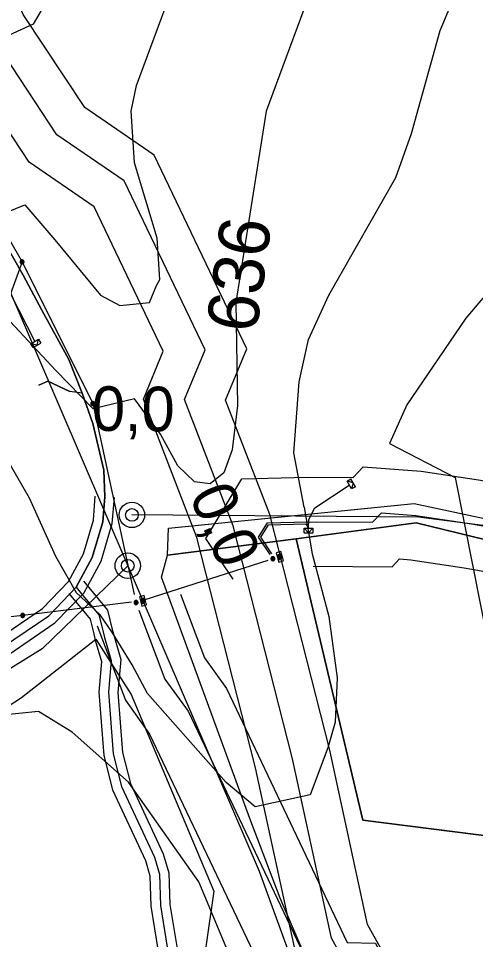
# Model space of a CAD drawing. Extents: x -709418 to -703832, y -1161719 to -1157826.
# Drawn here: x -707032.1 to -706960.2, y -1160731.8 to -1160586.9 of the extents above; entities that cross this region are included whole.
import ezdxf

# ---------------------------------------------------------------- set-up
doc = ezdxf.new("R2010")
doc.units = 0
for name, color, linetype in [('102_obvod PÚ', 7, 'Continuous'), ('110_silnice II. třídy a III. třídy', 7, 'Continuous'), ('120_vrstevnice hlavní', 7, 'Continuous'), ('121_vrstevnice hlavní_popis', 7, 'Continuous'), ('122_vrstevnice základní', 7, 'Continuous'), ('206_TTP_KN', 7, 'Continuous'), ('210_ostatní plocha_KN', 7, 'Continuous'), ('301_polní cesta_stav', 7, 'Continuous'), ('311_polní cesta_staničení', 7, 'Continuous'), ('501_vodní tok', 7, 'Continuous'), ('708_el NN nadzemní a podzemní_ E.ON', 7, 'Continuous'), ('717_elektronická komunikace O2', 7, 'Continuous'), ('735_OP sítí TI', 7, 'Continuous'), ('Trasa-Hlavni  staniceni', 7, 'Continuous')]:
    doc.layers.add(name, color=color, linetype=linetype)

# ---------------------------------------------------------------- blocks, each defined once
blk = doc.blocks.new('Elektro - Implicitní$0$NN4601')
for points in [[(0.63, 0), (0.62, 0.07), (0.61, 0.13), (0.6, 0.2), (0.57, 0.26), (0.54, 0.32), (0.51, 0.37), (0.47, 0.42), (0.42, 0.47), (0.37, 0.51), (0.31, 0.55), (0.25, 0.58), (0.19, 0.6), (0.13, 0.62), (0.06, 0.63), (0, 0.63), (-0.07, 0.63), (-0.13, 0.62), (-0.2, 0.6), (-0.26, 0.58), (-0.32, 0.55), (-0.37, 0.51), (-0.42, 0.47), (-0.47, 0.42), (-0.51, 0.37), (-0.55, 0.32), (-0.58, 0.26), (-0.6, 0.2), (-0.62, 0.13), (-0.63, 0.07), (-0.63, 0), (-0.63, -0.07), (-0.62, -0.13), (-0.6, -0.19), (-0.58, -0.26), (-0.55, -0.31), (-0.51, -0.37), (-0.47, -0.42), (-0.42, -0.47), (-0.37, -0.51), (-0.32, -0.54), (-0.26, -0.57), (-0.2, -0.6), (-0.13, -0.62), (-0.07, -0.63), (0, -0.63), (0.06, -0.63), (0.13, -0.62), (0.19, -0.6), (0.25, -0.57), (0.31, -0.54), (0.37, -0.51), (0.42, -0.47), (0.47, -0.42), (0.51, -0.37), (0.54, -0.31), (0.57, -0.26), (0.6, -0.19), (0.61, -0.13), (0.62, -0.07), (0.63, 0)], [(0.47, 0), (0.47, 0.05), (0.46, 0.1), (0.45, 0.15), (0.43, 0.19), (0.41, 0.24), (0.38, 0.28), (0.35, 0.32), (0.31, 0.35), (0.28, 0.38), (0.23, 0.41), (0.19, 0.43), (0.14, 0.45), (0.1, 0.46), (0.05, 0.47), (0, 0.47), (-0.05, 0.47), (-0.1, 0.46), (-0.15, 0.45), (-0.19, 0.43), (-0.24, 0.41), (-0.28, 0.38), (-0.32, 0.35), (-0.35, 0.32), (-0.38, 0.28), (-0.41, 0.24), (-0.43, 0.19), (-0.45, 0.15), (-0.46, 0.1), (-0.47, 0.05), (-0.47, 0), (-0.47, -0.05), (-0.46, -0.1), (-0.45, -0.15), (-0.43, -0.19), (-0.41, -0.24), (-0.38, -0.28), (-0.35, -0.32), (-0.32, -0.35), (-0.28, -0.38), (-0.24, -0.41), (-0.19, -0.43), (-0.15, -0.45), (-0.1, -0.46), (-0.05, -0.47), (0, -0.47), (0.05, -0.47), (0.1, -0.46), (0.14, -0.45), (0.19, -0.43), (0.23, -0.41), (0.28, -0.38), (0.31, -0.35), (0.35, -0.32), (0.38, -0.28), (0.41, -0.24), (0.43, -0.19), (0.45, -0.15), (0.46, -0.1), (0.47, -0.05), (0.47, 0)], [(0.31, 0), (0.31, 0.03), (0.31, 0.07), (0.3, 0.1), (0.29, 0.13), (0.27, 0.16), (0.25, 0.19), (0.23, 0.21), (0.21, 0.23), (0.18, 0.26), (0.15, 0.27), (0.13, 0.29), (0.09, 0.3), (0.06, 0.31), (0.03, 0.31), (0, 0.32), (-0.04, 0.31), (-0.07, 0.31), (-0.1, 0.3), (-0.13, 0.29), (-0.16, 0.27), (-0.19, 0.26), (-0.21, 0.23), (-0.24, 0.21), (-0.26, 0.19), (-0.28, 0.16), (-0.29, 0.13), (-0.3, 0.1), (-0.31, 0.07), (-0.32, 0.03), (-0.32, 0), (-0.32, -0.03), (-0.31, -0.06), (-0.3, -0.1), (-0.29, -0.13), (-0.28, -0.16), (-0.26, -0.18), (-0.24, -0.21), (-0.21, -0.23), (-0.19, -0.25), (-0.16, -0.27), (-0.13, -0.29), (-0.1, -0.3), (-0.07, -0.31), (-0.04, -0.31), (0, -0.31), (0.03, -0.31), (0.06, -0.31), (0.09, -0.3), (0.13, -0.29), (0.15, -0.27), (0.18, -0.25), (0.21, -0.23), (0.23, -0.21), (0.25, -0.18), (0.27, -0.16), (0.29, -0.13), (0.3, -0.1), (0.31, -0.06), (0.31, -0.03), (0.31, 0)], [(0.15, 0), (0.15, 0.02), (0.15, 0.03), (0.15, 0.05), (0.14, 0.06), (0.13, 0.08), (0.13, 0.09), (0.11, 0.11), (0.1, 0.12), (0.09, 0.13), (0.08, 0.14), (0.06, 0.14), (0.05, 0.15), (0.03, 0.15), (0.01, 0.16), (0, 0.16), (-0.02, 0.16), (-0.04, 0.15), (-0.05, 0.15), (-0.07, 0.14), (-0.08, 0.14), (-0.09, 0.13), (-0.11, 0.12), (-0.12, 0.11), (-0.13, 0.09), (-0.14, 0.08), (-0.15, 0.06), (-0.15, 0.05), (-0.16, 0.03), (-0.16, 0.02), (-0.16, 0), (-0.16, -0.02), (-0.16, -0.03), (-0.15, -0.05), (-0.15, -0.06), (-0.14, -0.08), (-0.13, -0.09), (-0.12, -0.1), (-0.11, -0.12), (-0.09, -0.13), (-0.08, -0.14), (-0.07, -0.14), (-0.05, -0.15), (-0.04, -0.15), (-0.02, -0.16), (0, -0.16), (0.01, -0.16), (0.03, -0.15), (0.05, -0.15), (0.06, -0.14), (0.08, -0.14), (0.09, -0.13), (0.1, -0.12), (0.11, -0.1), (0.13, -0.09), (0.13, -0.08), (0.14, -0.06), (0.15, -0.05), (0.15, -0.03), (0.15, -0.02), (0.15, 0)]]:
    blk.add_lwpolyline(points)
blk = doc.blocks.new('Elektro - Implicitní$0$NN6301')
for points in [[(0, -0.7), (-0.7, 0)], [(-0.7, -0.7), (-0.7, 0), (0.7, 0), (0.7, -0.7)], [(-0.7, -0.7), (0.7, -0.7)], [(0, -0.7), (0.7, 0)]]:
    blk.add_lwpolyline(points)
blk = doc.blocks.new('Elektro - Implicitní$0$NN6201')
for points in [[(0.75, 0), (-0.75, 0)], [(-0.75, 0), (-0.75, -0.75)], [(0.75, -0.75), (0.75, 0)], [(-0.75, -0.75), (0.75, -0.75)], [(0.37, -0.18), (-0.38, -0.18)], [(-0.38, -0.18), (-0.38, -0.56)], [(-0.38, -0.56), (0.37, -0.56)], [(0.32, -0.23), (-0.33, -0.23)], [(-0.33, -0.23), (-0.33, -0.51)], [(-0.33, -0.51), (0.32, -0.51)], [(0.27, -0.27), (-0.28, -0.27)], [(-0.28, -0.27), (-0.28, -0.46)], [(-0.28, -0.46), (0.27, -0.46)], [(0.23, -0.32), (-0.23, -0.32)], [(-0.23, -0.32), (-0.23, -0.42)], [(-0.23, -0.42), (0.23, -0.42)], [(-0.19, -0.37), (0.19, -0.37)], [(0.23, -0.42), (0.23, -0.32)], [(0.27, -0.46), (0.27, -0.27)], [(0.32, -0.51), (0.32, -0.23)], [(0.37, -0.56), (0.37, -0.18)]]:
    blk.add_lwpolyline(points)
blk = doc.blocks.new('_kolecko-HB')
blk.add_circle((0, 0.002), 0.5)

msp = doc.modelspace()

# ---------------------------------------------------------------- linework, layer by layer
at = {"layer": '102_obvod PÚ'}
for points in [[(-706870.56, -1160883.96), (-706944.84, -1160838.58), (-706921.79, -1160835.97), (-706901.92, -1160768.43), (-706976.61, -1160740.76), (-706985.75, -1160737.19), (-706990.89, -1160725.27), (-706995.67, -1160712.71), (-707009.56, -1160674.77), (-707008.6, -1160671.34), (-707008.48, -1160667.06), (-706969.8, -1160663.21), (-706958.02, -1160665.7), (-706956.95, -1160659.42), (-706958.64, -1160611.14), (-706949.83, -1160580.01)], [(-706988.4, -1160668.77), (-706969.5, -1160666.22), (-706922.01, -1160677.83), (-706910.69, -1160684.76), (-706892.21, -1160700.62), (-706884.54, -1160708.55), (-706915.45, -1160720.91), (-706977.89, -1160712.99), (-706988.4, -1160668.77)], [(-706988.4, -1160668.77), (-706977.89, -1160712.99), (-706915.45, -1160720.91), (-706884.54, -1160708.55), (-706892.21, -1160700.62), (-706910.69, -1160684.76), (-706922.01, -1160677.83), (-706969.5, -1160666.22), (-706988.4, -1160668.77)], [(-707048.21, -1160704.45), (-707031.59, -1160693.68), (-707019.9, -1160684.54), (-707014.32, -1160693.26), (-707001.31, -1160724.16), (-707005.22, -1160751.16), (-707009.34, -1160768.26), (-707025.89, -1160772.6), (-707027.13, -1160765.46), (-707047.54, -1160769.57)]]:
    msp.add_lwpolyline(points, dxfattribs=at)
at = {"layer": '110_silnice II. třídy a III. třídy'}
msp.add_lwpolyline([(-707043.95, -1160605.36), (-707014.87, -1160672.98), (-707028.32, -1160686.05), (-707048.83, -1160698.73)], dxfattribs=at)
at = {"layer": '120_vrstevnice hlavní'}
for points in [[(-706863.47, -1160456.24), (-706885.92, -1160496.8), (-706889.39, -1160506.06), (-706892.57, -1160523.7), (-706896.62, -1160536.72), (-706901.83, -1160545.25), (-706924.11, -1160568.83), (-706929.6, -1160578.38), (-706938.28, -1160600.07), (-706952.6, -1160621.77), (-706954.92, -1160626.11), (-706961.71, -1160634.07), (-706970.97, -1160647.66), (-706973.72, -1160653.74), (-706963.38, -1160659.12)], [(-706963.38, -1160659.12), (-706957.95, -1160686.57), (-706957.09, -1160694.09), (-706954.19, -1160709.14), (-706953.61, -1160716.66), (-706953.76, -1160731.7), (-706956.07, -1160747.03), (-706959.83, -1160762.08), (-706963.45, -1160769.6), (-706969.53, -1160775.96), (-706972.85, -1160777.84), (-706976.61, -1160778.57), (-706984.13, -1160778.57), (-706989.34, -1160777.26), (-706992.56, -1160775.37), (-706996.28, -1160771.62), (-706997.44, -1160767.86), (-706996.14, -1160752.82), (-706996.74, -1160745.15), (-706998.43, -1160735.2), (-707003.72, -1160722.71), (-707014.77, -1160707), (-707023.62, -1160699.16)], [(-707023.62, -1160699.16), (-707028.9, -1160695.89), (-707035.14, -1160696.56), (-707038.9, -1160689.77), (-707049.51, -1160686.72), (-707065.71, -1160686.28), (-707077.86, -1160687.44), (-707085.96, -1160689.32), (-707098.11, -1160693.52), (-707106.21, -1160697.28), (-707118.36, -1160704.07), (-707123.33, -1160706.91), (-707129.34, -1160709.92), (-707136.11, -1160714.06), (-707134.98, -1160726.48), (-707146.27, -1160736.26), (-707161.76, -1160747.03), (-707168.27, -1160752.24), (-707203.12, -1160786.67), (-707210.07, -1160795.63), (-707216, -1160804.89), (-707222.07, -1160818.78), (-707227.72, -1160837.29), (-707235.38, -1160869.69)]]:
    msp.add_lwpolyline(points, dxfattribs=at)
at = {"layer": '122_vrstevnice základní'}
for points in [[(-706892.32, -1160393.4), (-706913.26, -1160414.93), (-706931.48, -1160436.48), (-706932.5, -1160437.49), (-706935.24, -1160440.68), (-706945.22, -1160457.31), (-706947.97, -1160462.08), (-706952.31, -1160470.04), (-706961.71, -1160483.2), (-706968.37, -1160491.45), (-706978.49, -1160509.38), (-706999.47, -1160526.02), (-707006.84, -1160534.26), (-707014.51, -1160546.85), (-707018.27, -1160555.52), (-707020.44, -1160562.47), (-707023.73, -1160573.8), (-707026.5, -1160582.22), (-707029.73, -1160587.82), (-707033.64, -1160589.59)], [(-707202.75, -1160439.76), (-707206.16, -1160467.73), (-707205.73, -1160497.09), (-707202.26, -1160519.36), (-707197.34, -1160533.54), (-707169.57, -1160595.45), (-707165.08, -1160602.39), (-707157.27, -1160611.07), (-707152.21, -1160614.54), (-707147.87, -1160615.84), (-707134.85, -1160617.29), (-707107.95, -1160614.39), (-707092.33, -1160615.12), (-707085.39, -1160615.99), (-707068.03, -1160621.77), (-707054.14, -1160629.29), (-707048.5, -1160634.21), (-707042.28, -1160642.46), (-707038.17, -1160648.81), (-707030.4, -1160662.33), (-707026.22, -1160671.5), (-707022.98, -1160677.17), (-707019.22, -1160680.7)], [(-706899.76, -1160452.06), (-706910.51, -1160468.3), (-706922.66, -1160485.23), (-706932.06, -1160494.05), (-706940.31, -1160506.49), (-706943.78, -1160514.16), (-706951.44, -1160526.59), (-706957.81, -1160534.41), (-706967.64, -1160548.29), (-706979.79, -1160569.12), (-706984.57, -1160578.38), (-706993.1, -1160601.52), (-706997.88, -1160631.61), (-706997.59, -1160647.81), (-706998.45, -1160654.75), (-706999.76, -1160658.37), (-707001.93, -1160660.1), (-707004.39, -1160659.8), (-707007, -1160657.28), (-707009.75, -1160652.27), (-707013.82, -1160646.75), (-707020.31, -1160648.31), (-707026.19, -1160642.27), (-707034.76, -1160633.05)], [(-706987.12, -1160663.77), (-706988.75, -1160655.23), (-706987.89, -1160644.05), (-706986.45, -1160637.39), (-706983.27, -1160630.45), (-706972.71, -1160611.94), (-706970.25, -1160604.99), (-706965.76, -1160588.79), (-706961.86, -1160579.54), (-706955.64, -1160570.28), (-706934.52, -1160545.4), (-706924.11, -1160528.62), (-706912.97, -1160506.34), (-706903.86, -1160492.17), (-706896.33, -1160482.05), (-706889.54, -1160469.9), (-706879.41, -1160454.42)], [(-707037.06, -1160618.64), (-707031.06, -1160616.23), (-707026.32, -1160621.76), (-707019.14, -1160630.45), (-707016.1, -1160632.04), (-707011.47, -1160631.61), (-707010.34, -1160628.94), (-707009.83, -1160627.96), (-707010.24, -1160621.48), (-707013.79, -1160609.62), (-707014.36, -1160601.52), (-707013.5, -1160597.47), (-707009.01, -1160585.32)], [(-706987.12, -1160663.77), (-706985.87, -1160671.09), (-706983.24, -1160680.96), (-706981.96, -1160690.62), (-706982.25, -1160697.56), (-706983.41, -1160701.61), (-706986.17, -1160708.99), (-706994.83, -1160710.88), (-706999.4, -1160707.06), (-707011.76, -1160693.08), (-707014.2, -1160688.55), (-707017.27, -1160683.54), (-707019.22, -1160680.7)]]:
    msp.add_lwpolyline(points, dxfattribs=at)
at = {"layer": '206_TTP_KN'}
for points in [[(-706988.4, -1160668.77), (-706969.5, -1160666.22), (-706922.01, -1160677.83), (-706910.69, -1160684.76), (-706892.21, -1160700.62), (-706884.54, -1160708.55), (-706915.45, -1160720.91), (-706977.89, -1160712.99), (-706988.4, -1160668.77)], [(-707234.31, -1160747.78), (-707226.04, -1160743.96), (-707202.13, -1160739.1), (-707165.11, -1160731.2), (-707079.4, -1160713.35), (-707059.84, -1160708.95), (-707048.21, -1160704.45), (-707031.59, -1160693.68), (-707019.9, -1160684.54), (-707014.32, -1160693.26), (-707001.31, -1160724.16), (-707005.22, -1160751.16), (-707009.34, -1160768.26), (-707025.89, -1160772.6), (-707027.13, -1160765.46), (-707047.54, -1160769.57), (-707052.47, -1160770.8), (-707052.65, -1160775.35), (-707110.93, -1160765.08), (-707199.13, -1160753.56), (-707234.31, -1160747.78)]]:
    msp.add_lwpolyline(points, dxfattribs=at)
at = {"layer": '210_ostatní plocha_KN'}
for p, q in [((-706990.2, -1160665.24), (-706969.8, -1160663.21)), ((-706969.8, -1160663.21), (-706958.02, -1160665.7)), ((-707008.48, -1160667.06), (-706990.2, -1160665.24)), ((-707008.6, -1160671.34), (-707008.48, -1160667.06)), ((-706969.5, -1160666.22), (-706988.4, -1160668.77)), ((-706922.01, -1160677.83), (-706969.5, -1160666.22)), ((-707008.6, -1160671.34), (-706988.4, -1160668.77)), ((-706988.4, -1160668.77), (-707008.6, -1160671.34)), ((-706988.4, -1160668.77), (-706977.89, -1160712.99)), ((-707009.56, -1160674.77), (-707008.6, -1160671.34)), ((-706995.67, -1160712.71), (-707009.56, -1160674.77)), ((-706990.89, -1160725.27), (-706995.67, -1160712.71)), ((-706977.89, -1160712.99), (-706915.45, -1160720.91)), ((-706985.75, -1160737.19), (-706990.89, -1160725.27))]:
    msp.add_line(p, q, dxfattribs=at)
at = {"layer": '301_polní cesta_stav'}
for points in [[(-706762.66, -1160716.21), (-706824.23, -1160716.56), (-706856.21, -1160713.46), (-706881.12, -1160704.52), (-706904.85, -1160684.58), (-706937.52, -1160669.46), (-706969.16, -1160665.33), (-707014.22, -1160664.99)], [(-707014.87, -1160672.98), (-706994.22, -1160721), (-706961.92, -1160809.67), (-706922.12, -1160909.06)]]:
    msp.add_lwpolyline(points, dxfattribs=at)
at = {"layer": '311_polní cesta_staničení'}
for centre in [(-707014.22, -1160664.99), (-707014.87, -1160672.98)]:
    msp.add_circle(centre, 2, dxfattribs=at)
at = {"layer": '501_vodní tok'}
msp.add_lwpolyline([(-706899.74, -1160766.65), (-706903.61, -1160765.94), (-706975.16, -1160741.11), (-706979.57, -1160737.43), (-706982.83, -1160731.55), (-706988.94, -1160703.37), (-706998.27, -1160666.73), (-707005.94, -1160646.85), (-707002.71, -1160639.04), (-707015.43, -1160612.48), (-707026.01, -1160605.22), (-707036.64, -1160589.19)], dxfattribs=at)
at = {"layer": '708_el NN nadzemní a podzemní_ E.ON'}
for points in [[(-707045.06, -1160601.77), (-707031.5, -1160625.2), (-707020.38, -1160647.49), (-707013.89, -1160677.53)], [(-707031.5, -1160625.2), (-707033.32, -1160630.25), (-707029.5, -1160637.71)], [(-706992.2, -1160671.1), (-706993.94, -1160668.5), (-706992.75, -1160666.53), (-706986.85, -1160666.37), (-706986.44, -1160667.09), (-706986.39, -1160665.69), (-706985.44, -1160663.9), (-706980.03, -1160660.3)], [(-706992.48, -1160671.22), (-706994.3, -1160668.51), (-706992.92, -1160666.23), (-706986.59, -1160666.06), (-706976.36, -1160666.15), (-706974.99, -1160664.66), (-706969.54, -1160665.08), (-706960.83, -1160666.41), (-706949.53, -1160668.39), (-706940.84, -1160670.65), (-706931.37, -1160673.71), (-706923.1, -1160677.06), (-706917.32, -1160680.3), (-706908.73, -1160686.69), (-706900.24, -1160693.08), (-706893.11, -1160697.91), (-706887.77, -1160700.93), (-706877.8, -1160705.02)], [(-707012.16, -1160678.32), (-706992.79, -1160672.12)], [(-707014.3, -1160678.69), (-707031.4, -1160680.8), (-707054.97, -1160683.36)], [(-707013.11, -1160679.95), (-707009.02, -1160690.81), (-707005.39, -1160695.88), (-706984.83, -1160739.12), (-706980.39, -1160739.22), (-706967.34, -1160767.11), (-706966.57, -1160767.09), (-706971.41, -1160769.3), (-706967.09, -1160779.56), (-706968.59, -1160780.17), (-706968.74, -1160779.76)]]:
    msp.add_lwpolyline(points, dxfattribs=at)
at = {"layer": '717_elektronická komunikace O2'}
for points in [[(-707051.03, -1160593.34), (-707048.82, -1160596.87), (-707047.2, -1160599.46), (-707031.31, -1160627.27), (-707028.4, -1160632.78), (-707024.13, -1160640.54), (-707022.02, -1160645.83)], [(-707018.48, -1160662.14), (-707018.66, -1160657.96), (-707020.35, -1160650.63), (-707022.02, -1160645.83), (-707024.13, -1160640.54), (-707028.4, -1160632.78), (-707031.31, -1160627.27), (-707047.2, -1160599.46), (-707048.82, -1160596.87)], [(-707022.02, -1160645.83), (-707023.96, -1160645.58), (-707027.47, -1160643.96), (-707028.84, -1160644.57)], [(-707028.84, -1160644.57), (-707027.47, -1160643.96), (-707023.96, -1160645.58)], [(-707022.02, -1160645.83), (-707020.35, -1160650.63), (-707018.66, -1160657.96), (-707018.48, -1160662.14), (-707018.8, -1160666.07), (-707020.45, -1160671.7), (-707022.98, -1160676.38)], [(-707067.9, -1160702.84), (-707059.75, -1160700.58), (-707052.53, -1160697.28), (-707042.97, -1160691.46), (-707034.41, -1160685.68), (-707027.3, -1160680.84), (-707022.98, -1160676.38), (-707020.45, -1160671.7), (-707018.8, -1160666.07), (-707018.48, -1160662.14)], [(-707067.9, -1160702.84), (-707059.75, -1160700.58), (-707052.53, -1160697.28), (-707042.97, -1160691.46), (-707034.41, -1160685.68), (-707027.3, -1160680.84), (-707022.98, -1160676.38)], [(-707022.98, -1160676.38), (-707022.13, -1160677.39), (-707019.43, -1160680.68), (-707018.76, -1160683.36), (-707018.53, -1160684.29), (-707017.47, -1160687.89), (-707017.92, -1160692.89), (-707017.17, -1160702.59), (-707015.86, -1160707.72), (-707010.69, -1160718.82), (-707009.89, -1160721.5), (-707009.74, -1160726.39), (-707008.02, -1160736.91)], [(-707022.98, -1160676.38), (-707022.13, -1160677.39), (-707019.43, -1160680.68), (-707018.76, -1160683.36), (-707018.53, -1160684.29)]]:
    msp.add_lwpolyline(points, dxfattribs=at)
at = {"layer": '735_OP sítí TI'}
for points in [[(-706898.65, -1160760.75), (-706902.07, -1160760.12), (-706972.16, -1160735.8), (-706974.87, -1160733.54), (-706977.15, -1160729.41), (-706983.1, -1160702), (-706992.55, -1160664.91), (-706999.48, -1160646.93), (-706996.14, -1160638.86), (-707010.71, -1160608.44), (-707021.65, -1160600.93), (-707031.34, -1160586.32), (-707034.3, -1160579.43)], [(-706900.82, -1160772.55), (-706905.14, -1160771.76), (-706978.16, -1160746.42), (-706984.27, -1160741.31), (-706988.51, -1160733.69), (-706994.78, -1160704.75), (-707004, -1160668.56), (-707012.4, -1160646.77), (-707009.28, -1160639.22), (-707020.14, -1160616.52), (-707030.36, -1160609.51), (-707041.94, -1160592.05)], [(-706998.3, -1160675.12), (-707002.6, -1160668.7), (-706996.93, -1160659.34), (-706986.65, -1160659.06), (-706979.41, -1160659.12), (-706977.84, -1160657.42), (-706968.74, -1160658.12), (-706959.7, -1160659.5), (-706948.04, -1160661.54), (-706938.88, -1160663.93), (-706928.98, -1160667.13), (-706920.06, -1160670.74), (-706913.5, -1160674.41), (-706904.54, -1160681.09), (-706896.17, -1160687.38), (-706889.42, -1160691.96), (-706884.71, -1160694.62), (-706875.38, -1160698.45)], [(-707068.3, -1160701.39), (-707060.27, -1160699.17), (-707053.23, -1160695.95), (-707043.78, -1160690.2), (-707035.25, -1160684.44), (-707028.27, -1160679.69), (-707024.2, -1160675.48), (-707021.84, -1160671.13), (-707020.28, -1160665.8), (-707019.98, -1160662.02)], [(-707067.5, -1160704.29), (-707059.23, -1160701.99), (-707051.83, -1160698.61), (-707042.16, -1160692.72), (-707033.57, -1160686.92), (-707026.33, -1160681.99), (-707021.76, -1160677.28), (-707019.06, -1160672.27), (-707017.32, -1160666.34), (-707016.98, -1160662.26)], [(-706985.73, -1160673.07), (-706973.31, -1160673.18), (-706972.14, -1160671.9), (-706970.34, -1160672.04), (-706961.96, -1160673.32), (-706951.02, -1160675.24), (-706942.8, -1160677.37), (-706933.76, -1160680.29), (-706926.14, -1160683.38), (-706921.14, -1160686.19), (-706912.92, -1160692.29), (-706904.31, -1160698.78), (-706896.8, -1160703.86), (-706890.83, -1160707.24), (-706880.22, -1160711.59), (-706871.92, -1160714.32), (-706861.77, -1160717.1), (-706852.71, -1160718.6), (-706840.19, -1160720.27), (-706830.75, -1160721.28), (-706824.58, -1160720.95), (-706814.34, -1160720.42), (-706800.63, -1160720.5), (-706800.24, -1160711.17)], [(-707021.83, -1160675.41), (-707020.98, -1160676.43), (-707018.06, -1160679.99), (-707017.3, -1160683), (-707017.08, -1160683.9), (-707015.95, -1160687.74), (-707016.41, -1160692.9), (-707015.68, -1160702.34), (-707014.44, -1160707.21), (-707009.28, -1160718.29), (-707008.4, -1160721.26), (-707008.24, -1160726.25), (-707006.55, -1160736.63)], [(-707024.13, -1160677.35), (-707023.28, -1160678.35), (-707020.8, -1160681.37), (-707020.22, -1160683.72), (-707019.98, -1160684.68), (-707018.99, -1160688.04), (-707019.43, -1160692.88), (-707018.66, -1160702.84), (-707017.28, -1160708.23), (-707012.1, -1160719.35), (-707011.38, -1160721.74), (-707011.24, -1160726.53), (-707009.49, -1160737.19)], [(-707006.56, -1160677.48), (-707002.79, -1160687.48), (-706999.34, -1160692.31), (-706980.36, -1160732.22), (-706975.89, -1160732.32), (-706962.94, -1160759.99), (-706962.94, -1160759.99), (-706962.32, -1160772.85), (-706957.89, -1160783.37), (-706972.62, -1160789.37), (-706975.3, -1160782.22)], [(-707019.66, -1160682.42), (-707015.25, -1160694.14), (-707011.44, -1160699.45), (-706989.3, -1160746.02), (-706984.89, -1160746.12), (-706976.55, -1160763.95), (-706980.5, -1160765.75), (-706975.45, -1160777.75)]]:
    msp.add_lwpolyline(points, dxfattribs=at)

# ---------------------------------------------------------------- block references
at = {"layer": '708_el NN nadzemní a podzemní_ E.ON'}
for p, xscale, yscale, rotation in [((-707031.5, -1160625.2), 0.5, 0.5, -63.48637504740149), ((-707020.38, -1160647.49), 0.5000000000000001, 0.4999999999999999, -75.5384805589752), ((-706992.04, -1160671.88), 0.5, 0.5, 17.74563613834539), ((-707013.57, -1160678.77), 0.5, 0.5, -75.53848049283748), ((-707031.4, -1160680.8), 0.5000000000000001, 0.4999999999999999, -6.273102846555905)]:
    msp.add_blockref('Elektro - Implicitní$0$NN4601', p, dxfattribs=dict(at, xscale=xscale, yscale=yscale, rotation=rotation))
for name, p, rotation in [('Elektro - Implicitní$0$NN6301', (-707029.5, -1160637.71), 30.453655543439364), ('Elektro - Implicitní$0$NN6301', (-706980.03, -1160660.3), 120.2055193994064), ('Elektro - Implicitní$0$NN6301', (-706986.44, -1160667.09), 0.0873414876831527), ('Elektro - Implicitní$0$NN6201', (-706991.32, -1160671.68), 105.60399997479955), ('Elektro - Implicitní$0$NN6201', (-707012.84, -1160678.59), 104.10299993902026)]:
    msp.add_blockref(name, p, dxfattribs=dict(at, rotation=rotation))
at = {"layer": 'Trasa-Hlavni  staniceni', "yscale": 1.999999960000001}
for p, xscale, rotation in [((-707014.22, -1160664.99), 1.999999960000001, -0.4370895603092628), ((-707014.87, -1160672.98), 1.9999999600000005, -66.73072797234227)]:
    msp.add_blockref('_kolecko-HB', p, dxfattribs=dict(at, xscale=xscale, rotation=rotation))

# ---------------------------------------------------------------- texts
at = {"layer": '121_vrstevnice hlavní_popis'}
msp.add_text('636', height=8, rotation=82.2398, dxfattribs=at).set_placement((-706994.64, -1160636.55))
at = {"layer": 'Trasa-Hlavni  staniceni'}
for rotation, p in [(359.5629, (-707020.53, -1160651.76)), (293.2693, (-707005.3, -1160661.88))]:
    msp.add_text('0,0', height=7, rotation=rotation, dxfattribs=at).set_placement(p)

doc.saveas('drawing.dxf')
